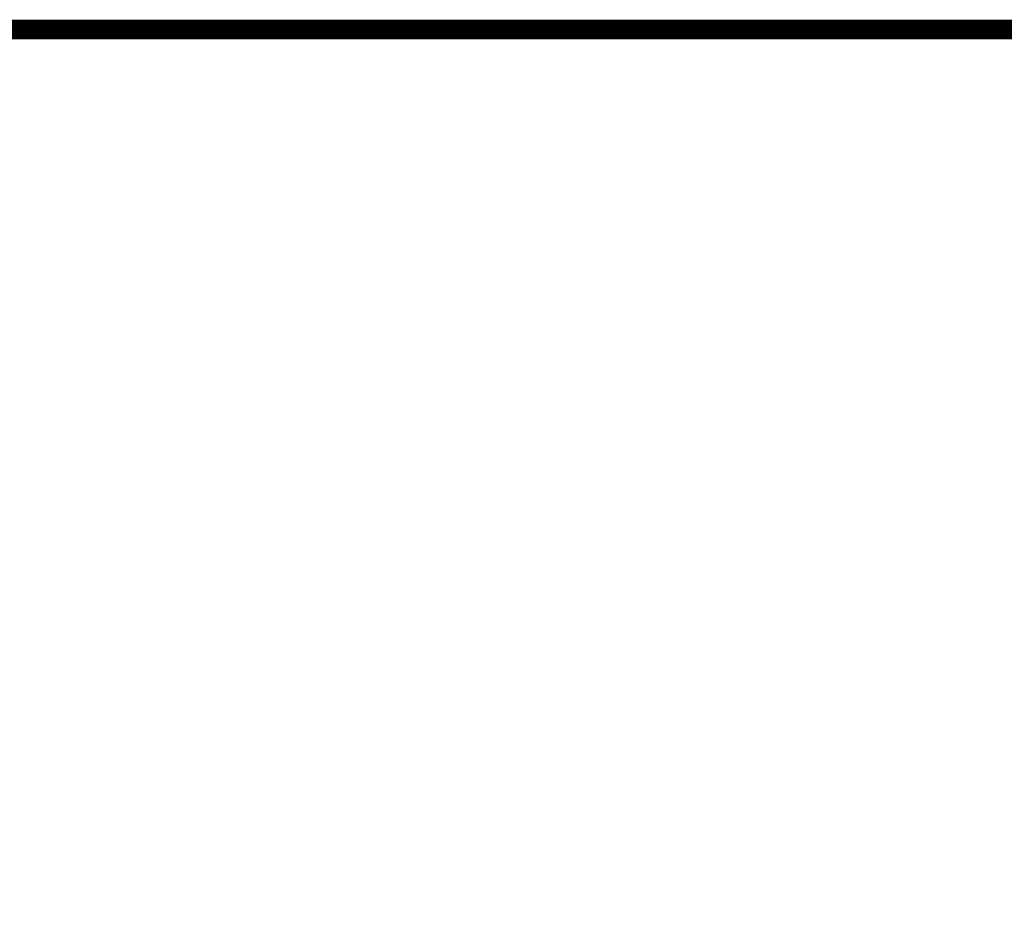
# Model space of a CAD drawing. Header units: metres. Extents: x -699 to 2316, y -1199 to 781.
# Tile 507 of 593: x 879 to 929, y -63 to -17. Entities that reach past the tile are written whole.
import ezdxf

# ---------------------------------------------------------------- set-up
doc = ezdxf.new("R2010")
doc.units = ezdxf.units.M
doc.layers.add('X-XX-AL-TEKENBLAD_VIEWPORT-G', color=7, linetype='Continuous', lineweight=18, plot=False)

msp = doc.modelspace()

# ---------------------------------------------------------------- linework, layer by layer
at = {"layer": 'X-XX-AL-TEKENBLAD_VIEWPORT-G', "color": 3, "const_width": 1}
msp.add_lwpolyline([(749.0799109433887, -298.1761582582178), (1099.964228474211, -298.1761582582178), (1099.964228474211, -17.50137551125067), (749.0799109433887, -17.50137551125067)], close=True, dxfattribs=at)

doc.saveas('drawing.dxf')
